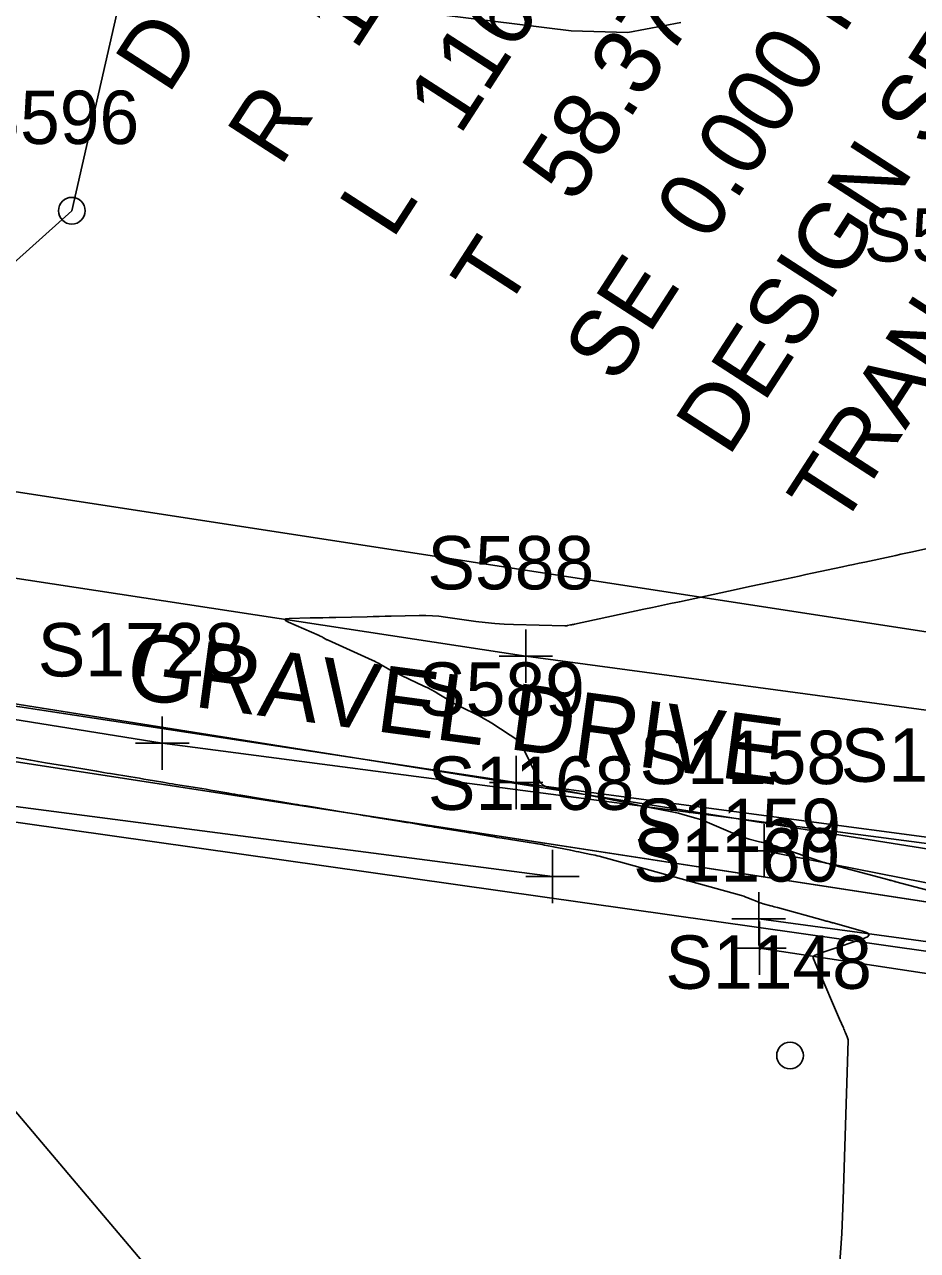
# Model space of a CAD drawing. Extents: x 816928 to 825690, y 436959 to 448212.
# Drawn here: x 819039.4 to 819106.3, y 445486.8 to 445578.7 of the extents above; entities that cross this region are included whole.
import ezdxf

# ---------------------------------------------------------------- set-up
doc = ezdxf.new("R2010")
doc.units = 0
for name, color, linetype in [('DESIGN - SCRATCH - User 1', 7, 'Continuous'), ('SURVEY - CENTERLINE - Preliminary Curve Text', 7, 'Continuous'), ('SURVEY - CONTOURS - Intermediate with optional Text', 7, 'Continuous'), ('SURVEY - DTM - Breaklines', 7, 'Continuous'), ('SURVEY - DTM - Breaklines - Points - Locators', 7, 'Continuous'), ('SURVEY - DTM - Breaklines - Points - Numbers', 7, 'Continuous'), ('SURVEY - DTM - Spot Points - Locators', 7, 'Continuous'), ('SURVEY - DTM - Spot Points - Point Numbers', 7, 'Continuous'), ('SURVEY - PROPERTY - Parcels', 7, 'Continuous'), ('SURVEY - PROPERTY - Property Lines', 7, 'Continuous'), ('SURVEY - TRANSPORTATION - Features', 7, 'Continuous'), ('SURVEY - TRANSPORTATION - Features - Points - Locators', 7, 'Continuous'), ('SURVEY - TRANSPORTATION - Features - Points - Numbers', 7, 'Continuous'), ('SURVEY - TRANSPORTATION - Features Text', 7, 'Continuous'), ('SURVEY - UTILITIES - Gas - Points - Locators', 7, 'Continuous'), ('SURVEY - UTILITIES - Gas - Points - Numbers', 7, 'Continuous'), ('SURVEY - UTILITIES - Gas with Text', 7, 'Continuous'), ('SURVEY - VEGETATION - Features with Text', 7, 'Continuous')]:
    doc.layers.add(name, color=color, linetype=linetype)

msp = doc.modelspace()

# ---------------------------------------------------------------- linework, layer by layer
at = {"layer": 'DESIGN - SCRATCH - User 1'}
msp.add_lwpolyline([(819208.53, 445777.911), (819187.332, 445739.191), (819141.496, 445721.023), (819106.595, 445712.643), (819052.718, 445725.882), (819073.507, 445655.205), (819054.049, 445613.28), (819042.977, 445564.734), (819016.138, 445540.636), (818881.209, 445588.209), (818921.649, 445531.075), (818977.048, 445516.063), (818962.977, 445468.048)], dxfattribs=at)
at = {"layer": 'SURVEY - CONTOURS - Intermediate with optional Text'}
for points in [[(819046.995, 445582.352), (819080.385, 445578.203), (819084.622, 445578.093), (819088.591, 445578.848)], [(819107.53, 445539.507), (819105.814, 445539.14), (819105.446, 445539.061), (819105.078, 445538.983), (819104.71, 445538.904), (819104.343, 445538.825), (819102.382, 445538.406), (819101.962, 445538.316), (819101.542, 445538.226), (819101.122, 445538.136), (819100.702, 445538.046), (819098.441, 445537.562), (819097.956, 445537.458), (819097.472, 445537.355), (819096.987, 445537.251), (819096.503, 445537.147), (819093.865, 445536.583), (819093.3, 445536.462), (819092.735, 445536.341), (819092.17, 445536.22), (819091.605, 445536.099), (819088.489, 445535.432), (819087.822, 445535.289), (819087.154, 445535.146), (819086.486, 445535.003), (819085.819, 445534.861), (819080.624, 445533.749), (819080.553, 445533.733), (819080.481, 445533.718), (819080.41, 445533.703), (819080.338, 445533.688), (819080.104, 445533.638), (819080.054, 445533.628), (819080.004, 445533.622), (819079.953, 445533.619), (819079.902, 445533.619), (819076.062, 445533.716), (819075.357, 445533.744), (819074.653, 445533.793), (819073.952, 445533.863), (819073.252, 445533.953), (819070.968, 445534.28), (819070.478, 445534.34), (819069.987, 445534.38), (819069.495, 445534.399), (819069.001, 445534.398), (819066.898, 445534.35), (819066.447, 445534.34), (819065.997, 445534.329), (819065.546, 445534.319), (819065.096, 445534.309), (819062.742, 445534.255), (819062.263, 445534.244), (819061.785, 445534.233), (819061.306, 445534.222), (819060.828, 445534.211), (819059.265, 445534.175), (819059.01, 445534.152), (819058.916, 445534.097), (819058.982, 445534.01), (819059.209, 445533.892), (819061.516, 445532.887), (819061.584, 445532.856), (819061.651, 445532.824), (819061.718, 445532.79), (819061.783, 445532.754), (819061.995, 445532.634), (819062.041, 445532.609), (819062.087, 445532.585), (819062.134, 445532.562), (819062.181, 445532.54), (819065.485, 445531.047), (819065.655, 445530.968), (819065.823, 445530.884), (819065.989, 445530.795), (819066.152, 445530.702), (819066.681, 445530.39), (819066.795, 445530.325), (819066.911, 445530.262), (819067.028, 445530.202), (819067.146, 445530.145), (819069.355, 445529.108), (819069.638, 445528.97), (819069.917, 445528.824), (819070.192, 445528.67), (819070.462, 445528.509), (819071.339, 445527.968), (819071.528, 445527.855), (819071.72, 445527.746), (819071.914, 445527.642), (819072.111, 445527.542), (819073.387, 445526.918), (819073.659, 445526.78), (819073.925, 445526.634), (819074.188, 445526.48), (819074.445, 445526.318), (819076.459, 445525.013), (819076.48, 445524.997), (819076.499, 445524.98), (819076.516, 445524.96), (819076.531, 445524.938), (819076.575, 445524.864), (819076.584, 445524.848), (819076.593, 445524.832), (819076.601, 445524.816), (819076.61, 445524.799), (819077.992, 445522.007), (819078.101, 445521.834), (819078.239, 445521.699), (819078.405, 445521.601), (819078.601, 445521.541), (819079.285, 445521.404), (819079.432, 445521.375), (819079.578, 445521.346), (819079.725, 445521.316), (819079.872, 445521.287), (819082.943, 445520.674), (819083.575, 445520.548), (819084.208, 445520.422), (819084.84, 445520.296), (819085.473, 445520.169), (819087.921, 445519.681), (819088.172, 445519.628), (819088.423, 445519.571), (819088.672, 445519.51), (819088.92, 445519.443), (819089.729, 445519.219), (819089.902, 445519.168), (819090.072, 445519.112), (819090.24, 445519.05), (819090.407, 445518.981), (819092.83, 445517.941), (819093.045, 445517.854), (819093.263, 445517.775), (819093.483, 445517.705), (819093.707, 445517.643), (819094.478, 445517.445), (819094.617, 445517.41), (819094.756, 445517.374), (819094.895, 445517.338), (819095.034, 445517.303), (819095.489, 445517.186), (819095.586, 445517.16), (819095.682, 445517.132), (819095.778, 445517.102), (819095.874, 445517.071), (819099.301, 445515.894), (819099.349, 445515.878), (819099.398, 445515.863), (819099.446, 445515.849), (819099.496, 445515.835), (819099.719, 445515.776), (819099.722, 445515.775), (819099.726, 445515.774), (819099.729, 445515.773), (819099.732, 445515.772), (819099.742, 445515.769), (819099.745, 445515.769), (819099.747, 445515.768), (819099.749, 445515.767), (819099.751, 445515.767), (819104.184, 445514.584), (819104.235, 445514.571), (819104.286, 445514.557), (819104.337, 445514.543), (819104.388, 445514.529), (819104.554, 445514.483), (819104.589, 445514.473), (819104.625, 445514.463), (819104.66, 445514.454), (819104.696, 445514.444), (819108.591, 445513.403)], [(819038.606, 445523.767), (819039.896, 445523.543), (819040.173, 445523.496), (819040.449, 445523.449), (819040.726, 445523.403), (819041.003, 445523.358), (819042.434, 445523.129), (819042.74, 445523.079), (819043.046, 445523.029), (819043.352, 445522.977), (819043.658, 445522.924), (819044.849, 445522.718), (819045.105, 445522.674), (819045.36, 445522.631), (819045.616, 445522.589), (819045.872, 445522.547), (819047.391, 445522.304), (819047.717, 445522.251), (819048.042, 445522.197), (819048.368, 445522.143), (819048.693, 445522.087), (819049.797, 445521.895), (819050.034, 445521.855), (819050.271, 445521.815), (819050.508, 445521.776), (819050.745, 445521.737), (819052.396, 445521.474), (819052.718, 445521.422), (819053.04, 445521.369), (819053.361, 445521.314), (819053.682, 445521.259), (819054.732, 445521.078), (819054.957, 445521.039), (819055.182, 445521.001), (819055.407, 445520.964), (819055.632, 445520.928), (819057.421, 445520.642), (819057.73, 445520.593), (819058.038, 445520.542), (819058.346, 445520.49), (819058.655, 445520.437), (819059.661, 445520.263), (819059.877, 445520.226), (819060.093, 445520.19), (819060.309, 445520.155), (819060.525, 445520.12), (819062.447, 445519.813), (819062.742, 445519.766), (819063.038, 445519.717), (819063.333, 445519.668), (819063.628, 445519.617), (819064.591, 445519.451), (819064.797, 445519.416), (819065.004, 445519.381), (819065.21, 445519.347), (819065.417, 445519.314), (819067.475, 445518.987), (819067.757, 445518.941), (819068.038, 445518.895), (819068.32, 445518.848), (819068.601, 445518.8), (819069.52, 445518.641), (819069.717, 445518.608), (819069.915, 445518.575), (819070.112, 445518.542), (819070.309, 445518.511), (819072.504, 445518.162), (819072.772, 445518.119), (819073.04, 445518.075), (819073.308, 445518.031), (819073.576, 445517.985), (819074.451, 445517.834), (819074.638, 445517.802), (819074.826, 445517.771), (819075.013, 445517.74), (819075.201, 445517.71), (819077.7, 445517.314), (819077.872, 445517.286), (819078.043, 445517.256), (819078.214, 445517.225), (819078.385, 445517.191), (819078.943, 445517.08), (819079.062, 445517.056), (819079.182, 445517.032), (819079.301, 445517.009), (819079.421, 445516.985), (819080.349, 445516.799), (819080.548, 445516.76), (819080.747, 445516.72), (819080.946, 445516.68), (819081.145, 445516.641), (819081.865, 445516.497), (819082.018, 445516.465), (819082.172, 445516.43), (819082.324, 445516.392), (819082.476, 445516.352), (819093.139, 445513.4), (819093.304, 445513.352), (819093.467, 445513.298), (819093.628, 445513.238), (819093.787, 445513.173), (819094.304, 445512.951), (819094.416, 445512.905), (819094.529, 445512.864), (819094.643, 445512.827), (819094.759, 445512.794), (819095.344, 445512.638), (819095.469, 445512.605), (819095.594, 445512.571), (819095.719, 445512.537), (819095.844, 445512.502), (819099.265, 445511.557), (819099.34, 445511.537), (819099.414, 445511.516), (819099.488, 445511.496), (819099.562, 445511.476), (819099.805, 445511.412), (819099.857, 445511.398), (819099.909, 445511.384), (819099.961, 445511.369), (819100.012, 445511.355), (819102.217, 445510.743), (819102.573, 445510.608), (819102.694, 445510.467), (819102.581, 445510.32), (819102.233, 445510.166), (819099.705, 445509.31), (819099.559, 445509.26), (819099.413, 445509.209), (819099.267, 445509.157), (819099.122, 445509.104), (819098.648, 445508.93), (819098.564, 445508.885), (819098.517, 445508.825), (819098.506, 445508.749), (819098.531, 445508.657), (819098.864, 445507.89), (819098.935, 445507.725), (819099.007, 445507.56), (819099.078, 445507.396), (819099.149, 445507.231), (819100.183, 445504.849), (819100.261, 445504.671), (819100.338, 445504.493), (819100.415, 445504.315), (819100.492, 445504.137), (819100.771, 445503.496), (819100.811, 445503.401), (819100.852, 445503.307), (819100.893, 445503.212), (819100.934, 445503.118), (819101.068, 445502.81), (819101.093, 445502.743), (819101.11, 445502.674), (819101.12, 445502.605), (819101.121, 445502.533), (819100.768, 445490.633), (819100.656, 445488.086), (819100.472, 445485.546)], [(819031.946, 445505.277), (819060.376, 445471.63)]]:
    msp.add_lwpolyline(points, dxfattribs=at)
at = {"layer": 'SURVEY - DTM - Breaklines'}
for points in [[(819078.98, 445514.829), (819031.638, 445521), (819011.119, 445524.781)], [(819094.846, 445516.761), (819120.547, 445511.679), (819145.608, 445507.666), (819166.542, 445504.284)], [(819094.429, 445511.668), (819119.635, 445508.24), (819166.18, 445502.517)], [(819094.491, 445509.454), (819118.863, 445505.766), (819165.805, 445500.617)]]:
    msp.add_lwpolyline(points, dxfattribs=at)
at = {"layer": 'SURVEY - DTM - Breaklines - Points - Locators'}
for p, q in [((819094.846, 445518.761), (819094.846, 445514.761)), ((819078.98, 445516.829), (819078.98, 445512.829)), ((819096.846, 445516.761), (819092.846, 445516.761)), ((819080.98, 445514.829), (819076.98, 445514.829)), ((819094.429, 445513.668), (819094.429, 445509.668)), ((819096.429, 445511.668), (819092.429, 445511.668)), ((819094.491, 445511.454), (819094.491, 445507.454)), ((819096.491, 445509.454), (819092.491, 445509.454))]:
    msp.add_line(p, q, dxfattribs=at)
at = {"layer": 'SURVEY - DTM - Spot Points - Locators'}
for centre in [(819042.977, 445564.734), (819096.777, 445501.418)]:
    msp.add_circle(centre, 1, dxfattribs=at)
at = {"layer": 'SURVEY - PROPERTY - Parcels'}
for p, q in [((819183.24, 445521.428), (818884.675, 445567.388)), ((818884.675, 445567.388), (819183.24, 445521.428)), ((819170.276, 445503.188), (818881.306, 445547.674)), ((818881.306, 445547.674), (819170.276, 445503.188))]:
    msp.add_line(p, q, dxfattribs=at)
at = {"layer": 'SURVEY - PROPERTY - Property Lines'}
for p, q in [((818884.675, 445567.388), (819183.24, 445521.428)), ((819170.276, 445503.188), (818881.306, 445547.674))]:
    msp.add_line(p, q, dxfattribs=at)
at = {"layer": 'SURVEY - TRANSPORTATION - Features'}
for points in [[(819202.59, 445519.473), (819184.071, 445515.709), (819131.801, 445523.942), (819076.994, 445531.354), (819016.138, 445540.636)], [(819183.78, 445493.817), (819170.757, 445505.805), (819129.128, 445514.844), (819076.265, 445521.879), (819014.477, 445531.308)]]:
    msp.add_lwpolyline(points, dxfattribs=at)
at = {"layer": 'SURVEY - TRANSPORTATION - Features - Points - Locators'}
for p, q in [((819076.994, 445533.354), (819076.994, 445529.354)), ((819078.994, 445531.354), (819074.994, 445531.354)), ((819076.265, 445523.879), (819076.265, 445519.879)), ((819078.265, 445521.879), (819074.265, 445521.879))]:
    msp.add_line(p, q, dxfattribs=at)
at = {"layer": 'SURVEY - UTILITIES - Gas - Points - Locators'}
for p, q in [((819049.756, 445526.83), (819049.756, 445522.83)), ((819051.756, 445524.83), (819047.756, 445524.83))]:
    msp.add_line(p, q, dxfattribs=at)
at = {"layer": 'SURVEY - UTILITIES - Gas with Text'}
msp.add_lwpolyline([(819179.097, 445495.336), (819169.795, 445506.391), (819109.864, 445516.932), (819049.756, 445524.83), (819009.787, 445531.245)], dxfattribs=at)
at = {"layer": 'SURVEY - VEGETATION - Features with Text'}
msp.add_lwpolyline([(819020.472, 445530.662), (819143.14, 445511.163), (819149.236, 445503.237), (819023.254, 445521.102)], dxfattribs=at)

# ---------------------------------------------------------------- texts
at = {"layer": 'SURVEY - CENTERLINE - Preliminary Curve Text'}
for s, p in [('DESIGN SPEED  00 MPH', (819092.173, 445546.197)), ('D   3%%d 49\' 11"', (819050.195, 445573.359)), ('R   1,500.00', (819058.591, 445567.927)), ('TRANS. LENGTH  000', (819100.569, 445540.764)), ('SE  0.000 FT/FT', (819083.778, 445551.629)), ('L   116.68', (819066.986, 445562.494)), ('T   58.37', (819075.382, 445557.062))]:
    msp.add_text(s, height=5, rotation=57.09476, dxfattribs=at).set_placement(p)
at = {"layer": 'SURVEY - DTM - Breaklines - Points - Numbers'}
for s, p in [('S1158', (819085.511, 445521.761)), ('S1168', (819069.645, 445519.829)), ('S1159', (819085.125, 445516.668)), ('S1160', (819085.03, 445514.454))]:
    msp.add_text(s, height=4, dxfattribs=at).set_placement(p)
at = {"layer": 'SURVEY - DTM - Spot Points - Point Numbers'}
for s, p in [('S596', (819035.531, 445569.734)), ('S598', (819102.302, 445560.923)), ('S1148', (819087.442, 445506.418))]:
    msp.add_text(s, height=4, dxfattribs=at).set_placement(p)
at = {"layer": 'SURVEY - TRANSPORTATION - Features - Points - Numbers'}
for s, p in [('S588', (819069.611, 445536.354)), ('S589', (819068.913, 445526.879))]:
    msp.add_text(s, height=4, dxfattribs=at).set_placement(p)
at = {"layer": 'SURVEY - TRANSPORTATION - Features Text'}
msp.add_text('GRAVEL DRIVE', height=5, rotation=352.33713, dxfattribs=at).set_placement((819046.866, 445528.265))
at = {"layer": 'SURVEY - UTILITIES - Gas - Points - Numbers'}
for s, p in [('S1728', (819040.421, 445529.83)), ('S1727', (819100.576, 445521.932))]:
    msp.add_text(s, height=4, dxfattribs=at).set_placement(p)

doc.saveas('drawing.dxf')
